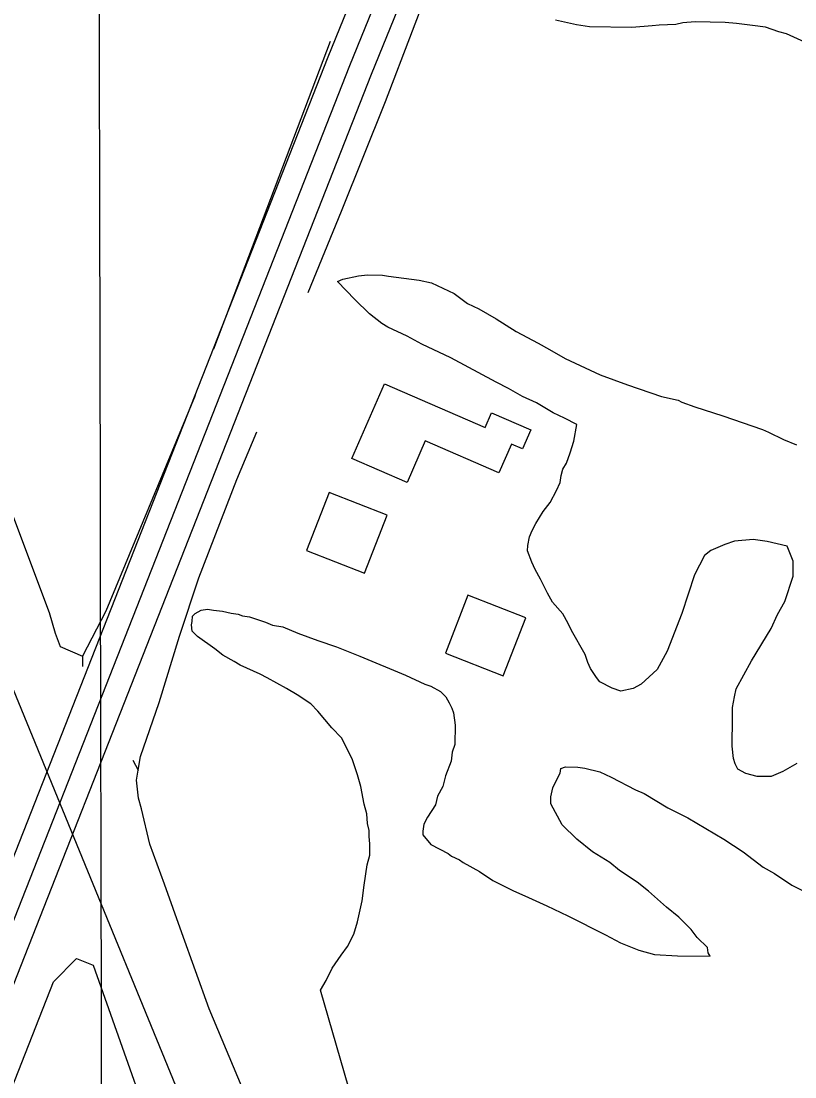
# Model space of a CAD drawing. Extents: x 3329332 to 3367211, y 631066 to 656469.
# Drawn here: x 3349160 to 3349658, y 653078 to 653757 of the extents above; entities that cross this region are included whole.
import ezdxf

# ---------------------------------------------------------------- set-up
doc = ezdxf.new("R2010")
doc.units = 0
for name, color, linetype in [('V-BLDG-OTLN', 7, 'Continuous'), ('V-GRID-MAJR', 7, 'Continuous'), ('V-ROAD-CNTR', 7, 'Continuous'), ('V-SITE-VEGE', 7, 'Continuous'), ('V-TOPO-SHOR', 7, 'Continuous')]:
    doc.layers.add(name, color=color, linetype=linetype)

msp = doc.modelspace()

# ---------------------------------------------------------------- linework, layer by layer
at = {"layer": 'V-BLDG-OTLN'}
for points in [[(3349467.68, 653466.801), (3349420.248, 653487.378), (3349408.6240000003, 653460.581), (3349373.126, 653475.98), (3349394.034, 653524.176), (3349458.81, 653496.073), (3349462.873, 653505.443), (3349488.148, 653494.48), (3349482.856, 653482.278), (3349475.735, 653485.368)], [(3349358.445245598, 653454.1410649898), (3349343.9172746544, 653416.8731395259), (3349381.185200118, 653402.3451685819), (3349395.713171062, 653439.6130940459)], [(3349447.748066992, 653388.1161970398), (3349433.2200960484, 653350.848271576), (3349470.488021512, 653336.320300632), (3349485.015992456, 653373.5882260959)]]:
    msp.add_lwpolyline(points, close=True, dxfattribs=at)
at = {"layer": 'V-GRID-MAJR'}
msp.add_spline([(3349243.288, 636477.8690000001), (3349231.8340000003, 642535.737), (3349220.373, 648597.073), (3349208.912, 654658.432), (3349208.9050000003, 654661.8740000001)], degree=3, dxfattribs=at)
at = {"layer": 'V-ROAD-CNTR'}
for points in [[(3348890.0741823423, 652554.6658639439), (3348987.6169872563, 652793.725385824), (3349357.817246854, 653734.4575043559), (3349739.385483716, 654671.5506301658)], [(3347836.60728928, 649939.1030950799), (3348421.9921185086, 651367.782237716), (3349001.540959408, 652788.1453969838), (3349371.7432190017, 653728.882515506), (3349753.277455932, 654665.89364148)], [(3348607.08574832, 654663.7266458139), (3348622.31071787, 654626.882719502), (3349428.3521057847, 652661.2046508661), (3350055.768850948, 651140.0666931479)], [(3347850.4872615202, 649933.4161064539), (3348435.8760907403, 651362.10524907), (3349015.46493156, 652782.565408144), (3349385.66919115, 653723.307526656), (3349767.1694281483, 654660.236652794)]]:
    msp.add_lwpolyline(points, dxfattribs=at)
at = {"layer": 'V-SITE-VEGE'}
for p, q in [((3349517.557, 653754.9450000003), (3349504.003, 653757.9450000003)), ((3349526.036, 653753.706), (3349517.557, 653754.9450000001)), ((3349553.2060000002, 653753.368), (3349526.036, 653753.706)), ((3349566.242, 653754.336), (3349553.2060000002, 653753.368)), ((3349570.778, 653754.846), (3349566.242, 653754.3359999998)), ((3349581.54, 653755.2780000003), (3349570.778, 653754.8460000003)), ((3349586.085, 653756.354), (3349581.54, 653755.2780000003)), ((3349594.017, 653756.823), (3349586.085, 653756.354)), ((3349613.2660000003, 653756.581), (3349594.017, 653756.823)), ((3349620.616, 653755.922), (3349613.2660000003, 653756.581)), ((3349630.793, 653754.664), (3349620.616, 653755.922)), ((3349639.272, 653753.425), (3349630.793, 653754.664)), ((3349647.728, 653750.488), (3349639.272, 653753.425)), ((3349652.809, 653749.294), (3349647.728, 653750.488)), ((3349669.133, 653741.731), (3349652.809, 653749.294)), ((3349363.752, 653589.833), (3349367.17, 653591.4900000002)), ((3349374.932, 653578.368), (3349363.752, 653589.833)), ((3349367.17, 653591.4900000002), (3349377.39, 653593.6260000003)), ((3349377.39, 653593.6260000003), (3349383.056, 653594.1210000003)), ((3349383.056, 653594.121), (3349392.68, 653594)), ((3349392.68, 653594), (3349396.637, 653593.3860000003)), ((3349396.637, 653593.386), (3349416.4220000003, 653590.873)), ((3349416.4220000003, 653590.873), (3349424.328, 653589.079)), ((3349424.328, 653589.079), (3349438.961, 653582.098)), ((3349384.4450000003, 653569.191), (3349374.932, 653578.368)), ((3349438.961, 653582.0980000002), (3349447.376, 653575.7670000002)), ((3349392.293, 653562.867), (3349384.4450000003, 653569.191)), ((3349447.376, 653575.7670000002), (3349454.693, 653572.2770000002)), ((3349454.693, 653572.277), (3349465.937, 653565.91)), ((3349396.227, 653560.55), (3349392.293, 653562.867)), ((3349465.937, 653565.91), (3349478.86, 653557.8230000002)), ((3349408.611, 653554.7340000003), (3349396.227, 653560.5500000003)), ((3349478.86, 653557.8230000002), (3349492.919, 653550.2860000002)), ((3349418.171, 653549.5200000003), (3349408.611, 653554.7340000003)), ((3349436.747, 653540.795), (3349418.171, 653549.5200000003)), ((3349492.919, 653550.286), (3349500.231, 653546.231)), ((3349500.231, 653546.2310000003), (3349510.35, 653540.441)), ((3349465.994, 653525.1410000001), (3349436.747, 653540.795)), ((3349510.35, 653540.441), (3349532.8680000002, 653529.97)), ((3349532.8680000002, 653529.97), (3349550.339, 653523.5250000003)), ((3349473.8710000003, 653521.0790000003), (3349465.994, 653525.1410000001)), ((3349550.339, 653523.5250000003), (3349572.326, 653515.8900000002)), ((3349482.866, 653515.8710000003), (3349473.8710000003, 653521.0790000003)), ((3349491.875, 653511.7960000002), (3349482.866, 653515.8710000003)), ((3349572.326, 653515.8900000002), (3349583.054, 653513.4900000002)), ((3349502.551, 653505.4350000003), (3349491.875, 653511.7960000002)), ((3349583.054, 653513.49), (3349585.305, 653512.328)), ((3349585.305, 653512.328), (3349593.761, 653509.394)), ((3349593.761, 653509.394), (3349611.806, 653503.506)), ((3349509.869, 653501.947), (3349502.551, 653505.435)), ((3349517.745, 653497.888), (3349509.869, 653501.947)), ((3349611.806, 653503.5060000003), (3349637.174, 653494.6970000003)), ((3349515.912, 653487.152), (3349517.745, 653497.888)), ((3349637.174, 653494.697), (3349641.117, 653492.948)), ((3349641.117, 653492.9480000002), (3349650.683, 653488.2990000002)), ((3349650.683, 653488.299), (3349659.133, 653484.797)), ((3349513.557, 653479.818), (3349515.912, 653487.152)), ((3349511.208, 653473.0540000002), (3349513.557, 653479.818)), ((3349507.7120000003, 653465.169), (3349508.894, 653469.12)), ((3349508.894, 653469.12), (3349511.208, 653473.0540000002)), ((3349504.761, 653455.58), (3349507.09, 653460.647)), ((3349507.09, 653460.647), (3349507.7120000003, 653465.169)), ((3349500.7, 653447.7060000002), (3349504.761, 653455.58)), ((3349496.1, 653442.1), (3349500.7, 653447.7060000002)), ((3349491.474, 653434.2320000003), (3349496.1, 653442.1)), ((3349489.151, 653429.73), (3349491.474, 653434.2320000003)), ((3349487.4020000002, 653425.7880000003), (3349489.151, 653429.73)), ((3349486.159, 653416.746), (3349486.202, 653420.142)), ((3349486.202, 653420.142), (3349487.4020000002, 653425.7880000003)), ((3349613.039, 653420.824), (3349603.931, 653416.973)), ((3349619.295, 653423.011), (3349613.039, 653420.824)), ((3349631.196, 653423.996), (3349619.295, 653423.011)), ((3349640.24, 653422.7510000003), (3349631.196, 653423.996)), ((3349653.227, 653419.755), (3349640.24, 653422.7510000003)), ((3349657.069, 653410.0840000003), (3349653.227, 653419.755)), ((3349488.897, 653409.351), (3349486.159, 653416.746)), ((3349599.927, 653413.627), (3349593.544, 653401.251)), ((3349603.931, 653416.973), (3349599.927, 653413.627)), ((3349491.105, 653404.7940000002), (3349488.897, 653409.351)), ((3349656.95, 653400.458), (3349657.069, 653410.0840000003)), ((3349494.423, 653398.5250000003), (3349491.105, 653404.7940000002)), ((3349593.544, 653401.251), (3349585.309, 653376.4390000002)), ((3349651.65, 653384.105), (3349656.95, 653400.458)), ((3349498.84, 653389.409), (3349494.423, 653398.5250000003)), ((3349502.166, 653383.7060000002), (3349498.84, 653389.409)), ((3349276.186, 653378.5980000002), (3349280.157, 653379.1140000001)), ((3349280.157, 653379.1140000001), (3349284.111, 653378.5)), ((3349508.867, 653376.261), (3349502.166, 653383.706)), ((3349647.015, 653375.6690000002), (3349651.65, 653384.105)), ((3349270.433, 653371.3090000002), (3349270.4760000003, 653374.707)), ((3349270.4760000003, 653374.707), (3349272.194, 653376.3820000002)), ((3349272.194, 653376.3820000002), (3349276.186, 653378.5980000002)), ((3349284.111, 653378.5000000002), (3349289.764, 653377.863)), ((3349289.764, 653377.863), (3349295.412, 653376.6610000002)), ((3349295.412, 653376.6610000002), (3349299.936, 653376.0380000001)), ((3349299.936, 653376.0380000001), (3349302.75, 653374.8690000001)), ((3349302.75, 653374.8690000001), (3349307.272, 653374.246)), ((3349307.272, 653374.2460000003), (3349317.42, 653370.723)), ((3349512.187, 653369.992), (3349508.867, 653376.261)), ((3349585.309, 653376.4390000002), (3349575.9450000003, 653352.209)), ((3349642.9390000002, 653366.662), (3349647.015, 653375.6690000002)), ((3349269.839, 653369.0520000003), (3349270.433, 653371.3090000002)), ((3349270.355, 653365.0810000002), (3349269.839, 653369.0520000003)), ((3349317.42, 653370.723), (3349321.93, 653368.968)), ((3349321.93, 653368.968), (3349328.7090000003, 653367.752)), ((3349328.7090000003, 653367.752), (3349338.285, 653363.6680000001)), ((3349514.395, 653365.433), (3349512.187, 653369.992)), ((3349523.2630000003, 653350.035), (3349514.395, 653365.433)), ((3349630.223, 653345.871), (3349642.9390000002, 653366.662)), ((3349273.71, 653361.643), (3349270.355, 653365.0810000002)), ((3349284.933, 653353.5760000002), (3349273.71, 653361.6430000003)), ((3349338.285, 653363.6680000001), (3349351.247, 653358.976)), ((3349351.247, 653358.976), (3349363.086, 653354.868)), ((3349289.9790000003, 653349.549), (3349284.933, 653353.5760000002)), ((3349363.086, 653354.868), (3349378.299, 653349.015)), ((3349575.9450000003, 653352.209), (3349569.5700000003, 653340.399)), ((3349297.288, 653345.4940000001), (3349289.9790000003, 653349.549)), ((3349301.225, 653343.1820000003), (3349297.288, 653345.4940000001)), ((3349378.299, 653349.015), (3349407.589, 653336.757)), ((3349524.897, 653344.9210000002), (3349523.2630000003, 653350.035)), ((3349620.373, 653327.875), (3349630.223, 653345.871)), ((3349314.174, 653337.357), (3349301.225, 653343.1820000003)), ((3349526.546, 653340.9350000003), (3349524.897, 653344.9210000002)), ((3349530.4390000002, 653335.225), (3349526.546, 653340.9350000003)), ((3349569.5700000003, 653340.399), (3349559.2600000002, 653330.902)), ((3349318.674, 653335.037), (3349314.174, 653337.357)), ((3349331.043, 653328.086), (3349318.674, 653335.037)), ((3349407.589, 653336.7570000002), (3349419.974, 653330.941)), ((3349532.667, 653332.3660000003), (3349530.4390000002, 653335.225)), ((3349540.544, 653328.3050000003), (3349532.667, 653332.3660000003)), ((3349337.787, 653324.0390000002), (3349331.043, 653328.086)), ((3349419.974, 653330.941), (3349423.9220000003, 653329.759)), ((3349423.9220000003, 653329.759), (3349430.107, 653326.2860000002)), ((3349430.107, 653326.2860000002), (3349433.4620000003, 653322.845)), ((3349546.184, 653326.536), (3349540.544, 653328.3050000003)), ((3349554.13, 653328.1350000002), (3349546.184, 653326.536)), ((3349559.2600000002, 653330.902), (3349554.13, 653328.135)), ((3349619.177, 653322.794), (3349620.373, 653327.875)), ((3349346.774, 653318.2660000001), (3349337.787, 653324.0390000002)), ((3349351.2490000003, 653313.6800000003), (3349346.774, 653318.2660000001)), ((3349433.4620000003, 653322.845), (3349435.68, 653318.8560000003)), ((3349435.68, 653318.8560000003), (3349437.333, 653315.438)), ((3349617.96, 653316.015), (3349619.177, 653322.794)), ((3349360.174, 653302.812), (3349351.2490000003, 653313.6800000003)), ((3349437.333, 653315.438), (3349438.43, 653312.5930000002)), ((3349438.43, 653312.5930000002), (3349439.4620000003, 653304.653)), ((3349617.8740000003, 653309.2220000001), (3349617.96, 653316.015)), ((3349439.4620000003, 653304.653), (3349439.309, 653292.199)), ((3349617.649, 653291.105), (3349617.8740000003, 653309.2220000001)), ((3349366.3200000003, 653296.506), (3349360.174, 653302.812)), ((3349371.2970000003, 653286.819), (3349366.3200000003, 653296.506)), ((3349439.309, 653292.199), (3349437.546, 653287.1240000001)), ((3349618.683, 653283.1650000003), (3349617.649, 653291.105)), ((3349373.505, 653282.2600000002), (3349371.2970000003, 653286.819)), ((3349437.546, 653287.1240000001), (3349436.909, 653281.47)), ((3349376.7830000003, 653272.5960000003), (3349373.505, 653282.2600000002)), ((3349436.909, 653281.47), (3349433.392, 653271.889)), ((3349507.6240000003, 653276.626), (3349510.467, 653277.72)), ((3349510.467, 653277.72), (3349518.394, 653277.623)), ((3349518.394, 653277.623), (3349522.916, 653277.001)), ((3349619.773, 653279.755), (3349618.683, 653283.1650000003)), ((3349621.427, 653276.337), (3349619.773, 653279.755)), ((3349659.407, 653279.827), (3349650.286, 653274.844)), ((3349378.952, 653265.2060000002), (3349376.7830000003, 653272.5960000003)), ((3349433.392, 653271.889), (3349431.608, 653265.116)), ((3349504.702, 653269.3), (3349507.024, 653273.8020000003)), ((3349507.024, 653273.8020000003), (3349507.6240000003, 653276.626)), ((3349522.916, 653277.0010000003), (3349532.511, 653274.6150000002)), ((3349532.511, 653274.615), (3349539.8310000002, 653271.127)), ((3349539.8310000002, 653271.127), (3349555.582, 653263.005)), ((3349626.488, 653273.443), (3349621.427, 653276.337)), ((3349633.826, 653271.6530000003), (3349626.488, 653273.4430000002)), ((3349642.884, 653271.5410000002), (3349633.826, 653271.6530000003)), ((3349650.286, 653274.8440000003), (3349642.884, 653271.5410000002)), ((3349381.078, 653253.8560000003), (3349378.952, 653265.2060000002)), ((3349431.608, 653265.116), (3349428.1350000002, 653258.931)), ((3349501.171, 653258.587), (3349502.375, 653264.2340000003)), ((3349502.375, 653264.2340000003), (3349504.702, 653269.3)), ((3349428.1350000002, 653258.9310000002), (3349426.933, 653253.285)), ((3349501.115, 653254.0570000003), (3349501.171, 653258.587)), ((3349555.582, 653263.005), (3349561.214, 653260.6680000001)), ((3349561.214, 653260.6680000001), (3349576.3880000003, 653251.417)), ((3349382.696, 653247.6080000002), (3349381.078, 653253.8560000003)), ((3349426.933, 653253.285), (3349421.737, 653245.4230000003)), ((3349508.306, 653240.3780000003), (3349501.115, 653254.0570000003)), ((3349576.3880000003, 653251.417), (3349589.329, 653245.029)), ((3349383.186, 653241.3740000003), (3349382.696, 653247.6080000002)), ((3349421.737, 653245.4230000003), (3349419.417, 653240.921)), ((3349589.329, 653245.029), (3349612.3710000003, 653231.154)), ((3349384.261, 653236.831), (3349383.186, 653241.3740000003)), ((3349384.2120000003, 653232.8680000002), (3349384.261, 653236.831)), ((3349418.794, 653236.399), (3349418.765, 653234.1340000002)), ((3349419.417, 653240.921), (3349418.794, 653236.399)), ((3349517.8170000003, 653231.199), (3349508.306, 653240.3780000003)), ((3349384.722, 653228.332), (3349384.2120000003, 653232.8680000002)), ((3349418.765, 653234.1340000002), (3349423.7830000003, 653227.845)), ((3349527.907, 653223.1510000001), (3349517.8170000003, 653231.199)), ((3349612.3710000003, 653231.154), (3349624.727, 653223.073)), ((3349384.629, 653220.974), (3349384.722, 653228.332)), ((3349423.7830000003, 653227.845), (3349435.035, 653222.0430000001)), ((3349539.145, 653216.2140000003), (3349527.907, 653223.1510000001)), ((3349624.727, 653223.073), (3349637.627, 653213.285)), ((3349382.8540000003, 653214.7660000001), (3349384.629, 653220.974)), ((3349435.035, 653222.0430000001), (3349437.279, 653220.3140000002)), ((3349437.279, 653220.3140000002), (3349442.344, 653217.9880000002)), ((3349442.344, 653217.988), (3349444.589, 653216.2590000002)), ((3349444.589, 653216.2590000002), (3349455.273, 653210.465)), ((3349545.307, 653211.0410000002), (3349539.145, 653216.2140000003)), ((3349380.992, 653201.77), (3349382.8540000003, 653214.7660000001)), ((3349455.273, 653210.465), (3349463.694, 653204.6980000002)), ((3349556.538, 653203.5390000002), (3349545.307, 653211.0410000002)), ((3349637.627, 653213.285), (3349644.938, 653209.232)), ((3349644.938, 653209.232), (3349656.168, 653201.731)), ((3349463.694, 653204.6980000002), (3349476.6380000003, 653198.3100000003)), ((3349563.827, 653197.786), (3349556.538, 653203.5390000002)), ((3349379.733, 653191.591), (3349380.992, 653201.77)), ((3349476.6380000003, 653198.3100000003), (3349486.771, 653193.6530000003)), ((3349575.589, 653187.4500000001), (3349563.827, 653197.786)), ((3349656.168, 653201.731), (3349662.92, 653198.2470000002)), ((3349376.732, 653178.039), (3349379.733, 653191.591)), ((3349486.771, 653193.653), (3349498.596, 653188.406)), ((3349498.596, 653188.406), (3349512.105, 653182.013)), ((3349583.437, 653181.122), (3349575.589, 653187.4500000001)), ((3349374.3710000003, 653170.1420000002), (3349376.732, 653178.039)), ((3349512.105, 653182.013), (3349536.3000000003, 653169.8210000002)), ((3349591.264, 653173.0980000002), (3349583.437, 653181.122)), ((3349370.308, 653162.2660000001), (3349374.3710000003, 653170.1420000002)), ((3349536.3000000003, 653169.8210000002), (3349545.86, 653164.6050000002)), ((3349595.164, 653167.9530000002), (3349591.264, 653173.0980000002)), ((3349366.275, 653156.654), (3349370.308, 653162.2660000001)), ((3349545.86, 653164.6050000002), (3349557.694, 653159.9310000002)), ((3349601.879, 653161.6410000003), (3349595.164, 653167.9530000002)), ((3349360.508, 653148.233), (3349366.275, 653156.654)), ((3349557.694, 653159.931), (3349567.848, 653156.97)), ((3349567.848, 653156.97), (3349582.56, 653156.22)), ((3349582.56, 653156.2200000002), (3349603.505, 653155.9600000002)), ((3349602.401, 653158.237), (3349601.879, 653161.6410000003)), ((3349603.505, 653155.96), (3349602.401, 653158.237)), ((3349356.447, 653140.356), (3349360.508, 653148.233)), ((3349352.971, 653134.1710000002), (3349356.447, 653140.356)), ((3349383.904, 653026.772), (3349352.971, 653134.1710000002))]:
    msp.add_line(p, q, dxfattribs=at)
at = {"layer": 'V-TOPO-SHOR'}
msp.add_line((3349232.217, 653282.158), (3349235.6210000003, 653275.557), dxfattribs=at)
for points in [[(3349344.96, 653582.947), (3349366.335, 653635.212), (3349394.685, 653705.705), (3349429.558, 653796.838), (3349470.316, 653896.093), (3349498.576, 653959.355), (3349525.4250000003, 654025.528), (3349563.637, 654113.73), (3349604.4250000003, 654215.392), (3349636.1890000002, 654289.2170000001)], [(3349359.13, 653744.172), (3349290.131, 653562.162), (3349283.9620000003, 653546.313)], [(3349072.723, 653637.213), (3349142.343, 653472.421), (3349178.318, 653377.068), (3349182.133, 653363.748), (3349185.345, 653355.081), (3349199.867, 653348.927)], [(3349272.309, 653516.5920000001), (3349214.83, 653377.941), (3349199.867, 653348.927), (3349199.785, 653342.291)], [(3349330.992, 653004.31), (3349305.2430000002, 653064.873), (3349281.375, 653122.041), (3349263.6720000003, 653170.937), (3349252.4990000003, 653202.402), (3349243.178, 653228.062), (3349237.679, 653250.782), (3349235.836, 653257.553), (3349234.536, 653269.134), (3349235.6210000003, 653275.557), (3349237.136, 653284.525), (3349249.134, 653319.0750000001), (3349262.198, 653361.804), (3349274.713, 653399.24), (3349299.119, 653462.552), (3349312.032, 653493.235)], [(3349149.3532319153, 653058.6865341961), (3349181.082657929, 653139.5147649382), (3349195.932844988, 653154.4211975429), (3349206.5682442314, 653150.1903395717), (3349259.9903103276, 652999.3822068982)]]:
    msp.add_lwpolyline(points, dxfattribs=at)

doc.saveas('drawing.dxf')
